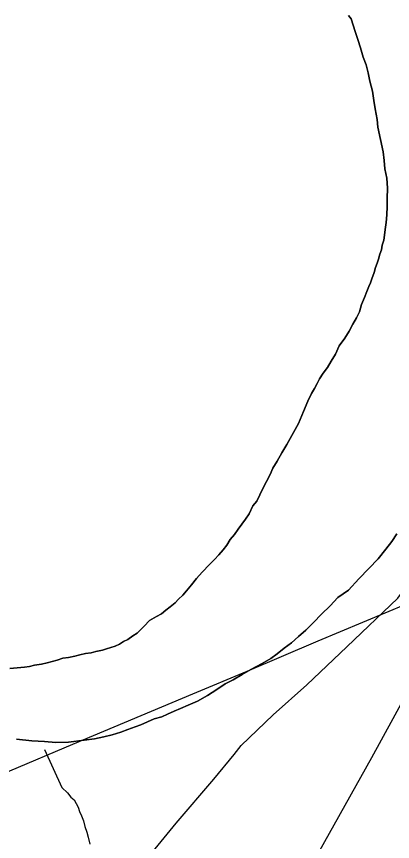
# Model space of a CAD drawing. Extents: x 2.4 to 73.1, y 4.5 to 25.6.
# Drawn here: x 43.9204 to 44.0218, y 21.8373 to 22.0596 of the extents above; entities that cross this region are included whole.
import ezdxf

# ---------------------------------------------------------------- set-up
doc = ezdxf.new("R2010")
doc.units = 0
for name, color, linetype in [('GM_X_County_Road', 7, 'Continuous'), ('GM_X_Major_River', 7, 'Continuous'), ('GM_X_Minor_River', 7, 'Continuous'), ('GM_X_Rail_Line', 7, 'Continuous'), ('GM_X_US_Route', 7, 'Continuous')]:
    doc.layers.add(name, color=color, linetype=linetype)

msp = doc.modelspace()

# ---------------------------------------------------------------- linework, layer by layer
at = {"layer": 'GM_X_County_Road'}
msp.add_lwpolyline([(43.56373, 21.70711), (43.59094, 21.7184), (43.61354, 21.72802), (43.6244, 21.73266), (43.64357, 21.74079), (43.66735, 21.75081), (43.7009, 21.76485), (43.72581, 21.77537), (43.73614, 21.7797), (43.74533, 21.7835), (43.75735, 21.7886), (43.78027, 21.79823), (43.79434, 21.80407), (43.81384, 21.81222), (43.83244, 21.8201), (43.86772, 21.83485), (43.87807, 21.83912), (43.9015, 21.84914), (43.93559, 21.8635), (43.968, 21.87706), (43.98261, 21.8832), (44.00179, 21.89133), (44.06203, 21.91649), (44.07067, 21.92016)], dxfattribs=at)
at = {"layer": 'GM_X_Major_River'}
for points in [[(44.00997, 22.05991), (44.01071, 22.05895), (44.01125, 22.05723), (44.0118, 22.05551), (44.01253, 22.05341), (44.01325, 22.05112), (44.01397, 22.04864), (44.0147, 22.04654), (44.01524, 22.04444), (44.01577, 22.04215), (44.01649, 22.03948), (44.01683, 22.037), (44.01718, 22.03471), (44.0177, 22.03186), (44.01786, 22.02976), (44.01928, 22.02309), (44.01962, 22.0208), (44.01978, 22.01852), (44.02031, 22.01604), (44.02046, 22.01338), (44.02041, 22.01053), (44.02038, 22.00844), (44.02034, 22.00616), (44.02012, 22.00408), (44.0199, 22.00218)], [(44.0199, 22.00218), (44.02012, 22.00408), (44.02034, 22.00616), (44.02038, 22.00844), (44.02041, 22.01053), (44.02046, 22.01338), (44.02031, 22.01604), (44.01978, 22.01852), (44.01962, 22.0208), (44.01928, 22.02309), (44.01786, 22.02976), (44.0177, 22.03186), (44.01718, 22.03471), (44.01683, 22.037), (44.01649, 22.03948), (44.01577, 22.04215), (44.01524, 22.04444), (44.0147, 22.04654), (44.01397, 22.04864), (44.01325, 22.05112), (44.01253, 22.05341), (44.0118, 22.05551), (44.01125, 22.05723), (44.01071, 22.05895), (44.00997, 22.05991)], [(44.0199, 22.00218), (44.01969, 22.00066), (44.01948, 21.99934), (44.01907, 21.99801), (44.01886, 21.99669), (44.01846, 21.99555), (44.01806, 21.99423), (44.01767, 21.99309), (44.01727, 21.99196), (44.01687, 21.99064), (44.01627, 21.98894), (44.01587, 21.9878), (44.01548, 21.98686), (44.01488, 21.98554), (44.01429, 21.98384), (44.0135, 21.98195), (44.0129, 21.98006), (44.01211, 21.97836), (44.01113, 21.97667), (44.01015, 21.97479), (44.00898, 21.97291), (44.00743, 21.97084), (44.00644, 21.96858), (44.00527, 21.9667), (44.00429, 21.965), (44.00313, 21.9635), (44.00215, 21.962), (44.00156, 21.96068), (44.00078, 21.95936), (44, 21.95804), (43.99902, 21.95597), (43.99783, 21.95314), (43.99645, 21.94993), (43.99469, 21.94673), (43.99332, 21.94428), (43.99195, 21.94202), (43.99077, 21.93976), (43.9896, 21.93788), (43.98882, 21.93618), (43.98784, 21.9343), (43.98685, 21.93241), (43.98528, 21.92902), (43.98412, 21.92771), (43.98314, 21.92563), (43.98216, 21.92413), (43.98119, 21.92282), (43.98022, 21.9215), (43.97924, 21.92), (43.97808, 21.91868), (43.97711, 21.91718), (43.97614, 21.91587), (43.97497, 21.91456), (43.97381, 21.91324), (43.97246, 21.91194), (43.97053, 21.90988), (43.96898, 21.90819), (43.96762, 21.9065), (43.96626, 21.90482), (43.96529, 21.90369), (43.96414, 21.90257), (43.96317, 21.90164), (43.96182, 21.90052), (43.96067, 21.89959), (43.95951, 21.89866), (43.95817, 21.89792), (43.95625, 21.89681), (43.95489, 21.89531), (43.95393, 21.89438), (43.95296, 21.89344), (43.95181, 21.8927), (43.95046, 21.89177), (43.94931, 21.89122), (43.94816, 21.89048), (43.94701, 21.88993), (43.94587, 21.88957), (43.94472, 21.88921), (43.94357, 21.88885), (43.94185, 21.88849), (43.94052, 21.88814), (43.93899, 21.88797), (43.93747, 21.88762), (43.93613, 21.88726), (43.93441, 21.8869), (43.93289, 21.88674), (43.93136, 21.88619), (43.93002, 21.88584), (43.92868, 21.88548), (43.92716, 21.88512), (43.92525, 21.88477), (43.92391, 21.88442), (43.92258, 21.88425), (43.91858, 21.88393)], [(43.91858, 21.88393), (43.92258, 21.88425), (43.92391, 21.88442), (43.92525, 21.88477), (43.92716, 21.88512), (43.92868, 21.88548), (43.93002, 21.88584), (43.93136, 21.88619), (43.93289, 21.88674), (43.93441, 21.8869), (43.93613, 21.88726), (43.93747, 21.88762), (43.93899, 21.88797), (43.94052, 21.88814), (43.94185, 21.88849), (43.94357, 21.88885), (43.94472, 21.88921), (43.94587, 21.88957), (43.94701, 21.88993), (43.94816, 21.89048), (43.94931, 21.89122), (43.95046, 21.89177), (43.95181, 21.8927), (43.95296, 21.89344), (43.95393, 21.89438), (43.95489, 21.89531), (43.95625, 21.89681), (43.95817, 21.89792), (43.95951, 21.89866), (43.96067, 21.89959), (43.96182, 21.90052), (43.96317, 21.90164), (43.96414, 21.90257), (43.96529, 21.90369), (43.96626, 21.90482), (43.96762, 21.9065), (43.96898, 21.90819), (43.97053, 21.90988), (43.97246, 21.91194), (43.97381, 21.91324), (43.97497, 21.91456), (43.97614, 21.91587), (43.97711, 21.91718), (43.97808, 21.91868), (43.97924, 21.92), (43.98022, 21.9215), (43.98119, 21.92282), (43.98216, 21.92413), (43.98314, 21.92563), (43.98412, 21.92771), (43.98528, 21.92902), (43.98685, 21.93241), (43.98784, 21.9343), (43.98882, 21.93618), (43.9896, 21.93788), (43.99077, 21.93976), (43.99195, 21.94202), (43.99332, 21.94428), (43.99469, 21.94673), (43.99645, 21.94993), (43.99783, 21.95314), (43.99902, 21.95597), (44, 21.95804), (44.00078, 21.95936), (44.00156, 21.96068), (44.00215, 21.962), (44.00313, 21.9635), (44.00429, 21.965), (44.00527, 21.9667), (44.00644, 21.96858), (44.00743, 21.97084), (44.00898, 21.97291), (44.01015, 21.97479), (44.01113, 21.97667), (44.01211, 21.97836), (44.0129, 21.98006), (44.0135, 21.98195), (44.01429, 21.98384), (44.01488, 21.98554), (44.01548, 21.98686), (44.01587, 21.9878), (44.01627, 21.98894), (44.01687, 21.99064), (44.01727, 21.99196), (44.01767, 21.99309), (44.01806, 21.99423), (44.01846, 21.99555), (44.01886, 21.99669), (44.01907, 21.99801), (44.01948, 21.99934), (44.01969, 22.00066), (44.0199, 22.00218)], [(43.92037, 21.8649), (43.92455, 21.86445), (43.92797, 21.86421), (43.93101, 21.86397), (43.93443, 21.8641), (43.93863, 21.86461), (43.94148, 21.86494), (43.94397, 21.86547), (43.94626, 21.866), (43.94855, 21.86672), (43.95046, 21.86745), (43.95238, 21.86818), (43.95391, 21.86873), (43.95755, 21.87038), (43.95964, 21.87091), (43.96118, 21.87165), (43.9629, 21.87238), (43.96462, 21.87311), (43.96673, 21.87403), (43.96922, 21.87513), (43.97191, 21.8766), (43.97441, 21.87827), (43.97671, 21.87976), (43.97882, 21.88086), (43.98132, 21.88234), (43.98362, 21.88363), (43.98669, 21.88529), (43.98899, 21.88659), (43.99072, 21.88789), (43.99265, 21.88938), (43.99457, 21.89087), (43.9965, 21.89254), (43.99843, 21.89422), (44.00055, 21.89628), (44.00268, 21.89852), (44.005, 21.90077), (44.00712, 21.90301), (44.01001, 21.90506), (44.01272, 21.90805), (44.01542, 21.91086), (44.01794, 21.91348), (44.02007, 21.9161), (44.02162, 21.91817), (44.02299, 21.92023)], [(44.02299, 21.92023), (44.02162, 21.91817), (44.02007, 21.9161), (44.01794, 21.91348), (44.01542, 21.91086), (44.01272, 21.90805), (44.01001, 21.90506), (44.00712, 21.90301), (44.005, 21.90077), (44.00268, 21.89852), (44.00055, 21.89628), (43.99843, 21.89422), (43.9965, 21.89254), (43.99457, 21.89087), (43.99265, 21.88938), (43.99072, 21.88789), (43.98899, 21.88659), (43.98669, 21.88529), (43.98362, 21.88363), (43.98132, 21.88234), (43.97882, 21.88086), (43.97671, 21.87976), (43.97441, 21.87827), (43.97191, 21.8766), (43.96922, 21.87513), (43.96673, 21.87403), (43.96462, 21.87311), (43.9629, 21.87238), (43.96118, 21.87165), (43.95964, 21.87091), (43.95755, 21.87038), (43.95391, 21.86873), (43.95238, 21.86818), (43.95046, 21.86745), (43.94855, 21.86672), (43.94626, 21.866), (43.94397, 21.86547), (43.94148, 21.86494), (43.93863, 21.86461), (43.93443, 21.8641), (43.93101, 21.86397), (43.92797, 21.86421), (43.92455, 21.86445), (43.92037, 21.8649)]]:
    msp.add_lwpolyline(points, dxfattribs=at)
at = {"layer": 'GM_X_Minor_River'}
msp.add_lwpolyline([(43.92796, 21.86208), (43.93268, 21.85182), (43.93416, 21.85045), (43.93508, 21.84928), (43.93601, 21.8485), (43.93655, 21.84753), (43.93709, 21.84656), (43.93744, 21.84541), (43.93798, 21.84425), (43.93851, 21.84291), (43.93884, 21.84138), (43.93937, 21.83984), (43.93971, 21.8385), (43.94022, 21.83659)], dxfattribs=at)
at = {"layer": 'GM_X_Rail_Line'}
for points in [[(44.01624, 21.85997), (44.07076, 21.95948), (44.11421, 22.04032), (44.14593, 22.09204), (44.16895, 22.13725), (44.18025, 22.17245), (44.18677, 22.20331), (44.19155, 22.24113), (44.20241, 22.39195), (44.23022, 22.73533), (44.25279, 22.99625)], [(42.88241, 20.69347), (42.89307, 20.7248), (42.90465, 20.75368), (42.91466, 20.77475), (42.92428, 20.79001), (42.94019, 20.80877), (42.96022, 20.8239), (42.99387, 20.84535), (43.35311, 21.07085), (43.54662, 21.18986), (43.57719, 21.21018), (43.60224, 21.23087), (43.62273, 21.25406), (43.64373, 21.28134), (43.66406, 21.30971), (43.73536, 21.41812), (43.82792, 21.55878), (43.90244, 21.68007), (43.94967, 21.74716), (43.97734, 21.7904), (44.01624, 21.85997)]]:
    msp.add_lwpolyline(points, dxfattribs=at)
at = {"layer": 'GM_X_US_Route'}
for points in [[(43.98106, 21.86319), (43.98963, 21.8714), (43.9987, 21.87953), (44.00953, 21.88973), (44.02324, 21.90284), (44.02619, 21.90682), (44.03213, 21.91421), (44.03734, 21.92161), (44.04119, 21.92765), (44.04526, 21.93421), (44.04932, 21.94119), (44.05359, 21.94817), (44.05776, 21.95577), (44.06213, 21.96285), (44.06557, 21.969), (44.06859, 21.97369), (44.07129, 21.97928), (44.07205, 21.98061), (44.07232, 21.98108)], [(43.94726, 21.82242), (43.95166, 21.82784), (43.96349, 21.84226), (43.9736, 21.85408), (43.97913, 21.86074), (43.98106, 21.86319)]]:
    msp.add_lwpolyline(points, dxfattribs=at)

doc.saveas('drawing.dxf')
